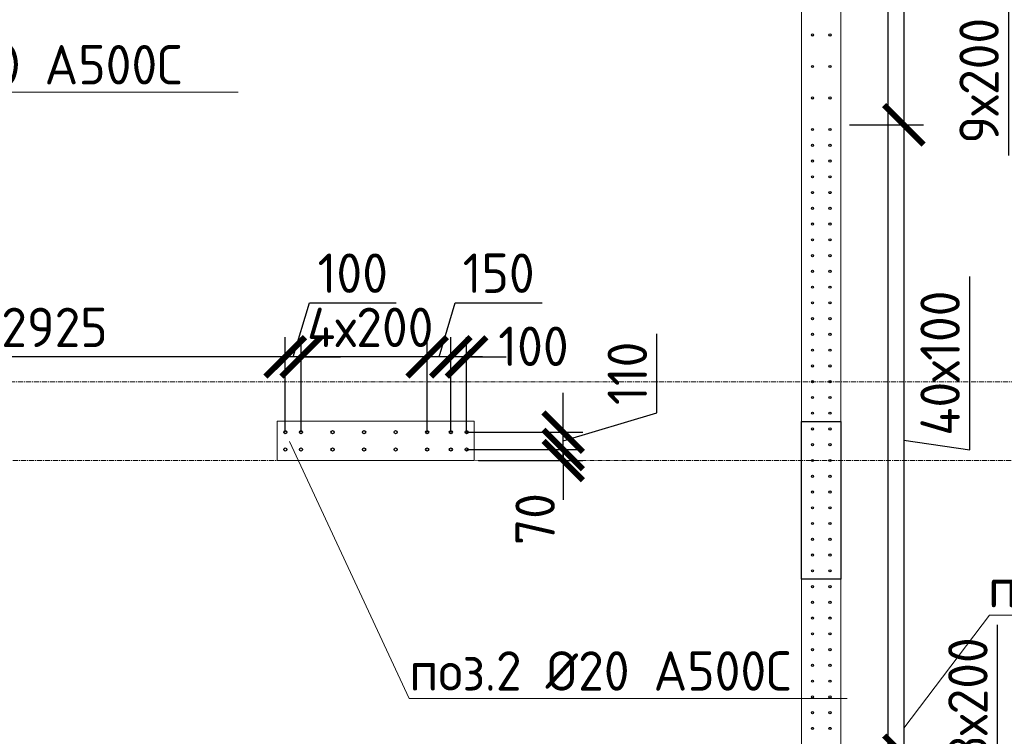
# Model space of a CAD drawing. Header units: millimetres. Extents: x 376598 to 1249954, y -318491 to -22134.
# Tile 438 of 444: x 1237837 to 1244081, y -218837 to -214290. Entities that reach past the tile are written whole.
import ezdxf
from ezdxf import colors
from ezdxf.entities.mleader import LeaderData, LeaderLine
from ezdxf.math import Vec2, Vec3

# ---------------------------------------------------------------- set-up
doc = ezdxf.new("R2010")
doc.units = ezdxf.units.MM
for name, pattern in [('01 Штриховая _4 мм_', [6, 3.5, -2.5]), ('______5', [1100, 800, -100, 100, -100]), ('HIDDEN2', [4.7625, 3.175, -1.5875]), ('осевая', [50.8, 31.75, -6.35, 6.35, -6.35])]:
    doc.linetypes.add(name, pattern=pattern)
for name, color, linetype, lineweight in [('0 Фундамент', 5, 'Continuous', 30), ('1 Стены', 3, 'Continuous', 30), ('Оси', 40, '______5', 18), ('подоснова', 151, 'Continuous', 5), ('РАЗМЕРЫ', 1, 'Continuous', 9), ('СТЕНЫ', 3, 'Continuous', 30)]:
    doc.layers.add(name, color=color, linetype=linetype, lineweight=lineweight)
doc.styles.add('GOST-2.304_Type-B', font='GOST_Common.ttf')
doc.dimstyles.new('СПДС', dxfattribs={"dimscale": 100, "dimtxt": 2.5, "dimasz": 2.5, "dimexe": 1.25, "dimexo": 0, "dimtad": 1, "dimdec": 0, "dimtxsty": 'GOST-2.304_Type-B', "dimblk": 'ARCHTICK', "dimcen": 2.5, "dimdle": 2, "dimadec": 0, "dimazin": 2, "dimtfac": 0.75, "dimtdec": 0, "dimtmove": 1, "dimatfit": 3, "dimfxl": 1, "dimtolj": 1, "dimarcsym": 1})

# ---------------------------------------------------------------- blocks, each defined once
blk = doc.blocks.new('оси 2.2-2.3')
at = {"layer": 'Оси', "color": 16, "linetype": 'осевая', "lineweight": 0, "transparency": 33554687}
for p, q in [((521254.5, -104267.9), (521254.9, -134893.5)), ((468076.3, -109995.4), (524372.9, -109995.4)), ((468653.8, -110495.4), (523696.4, -110495.4))]:
    blk.add_line(p, q, dxfattribs=at)
blk = doc.blocks.new('стены тп')
at = {"layer": '1 Стены', "color": 252, "linetype": 'HIDDEN2', "lineweight": 0, "true_color": 0x939598}
for p, q in [((909640.6, -198725.6), (909640.6, -187275.6)), ((909390.6, -187525.6), (909390.6, -197425.6)), ((906190.6, -191275.6), (906065.4, -191275.6)), ((906065.4, -191275.6), (906065.4, -191525.6)), ((907190.6, -191275.6), (906190.6, -191275.6)), ((907315.4, -191275.6), (907190.6, -191275.6)), ((907315.4, -191525.6), (907315.4, -191275.6)), ((906065.4, -191525.6), (906190.6, -191525.6)), ((906190.6, -191525.6), (907190.6, -191525.6)), ((907190.6, -191525.6), (907315.4, -191525.6))]:
    blk.add_line(p, q, dxfattribs=at)
blk = doc.blocks.new('_None')
blk = doc.blocks.new('_ArchTick')
at = {"color": 0, "linetype": 'ByBlock', "const_width": 0.15}
blk.add_lwpolyline([(-0.5, -0.5), (0.5, 0.5)], dxfattribs=at)
blk = doc.blocks.new('*D3144')
at = {"layer": 'DEFPOINTS', "color": 0, "lineweight": 0, "transparency": 16777216}
for p in [(1243098.6, -213157.1), (1243098.6, -214957.1), (1243443.9, -214957.1)]:
    blk.add_point(p, dxfattribs=at)
at = {"layer": 'РАЗМЕРЫ', "color": 0, "lineweight": -2, "transparency": 16777216}
for p, q in [((1243443.9, -212957.1), (1243443.9, -215157.1)), ((1243098.6, -213157.1), (1243568.9, -213157.1)), ((1243443.9, -214057.1), (1244108.6, -214202.6)), ((1244108.6, -214202.6), (1244108.6, -215152.6)), ((1243098.6, -214957.1), (1243568.9, -214957.1))]:
    blk.add_line(p, q, dxfattribs=at)
at = {"layer": 'РАЗМЕРЫ', "color": 0, "lineweight": -2, "transparency": 16777216, "xscale": 250, "yscale": 250, "zscale": 250}
for p, rotation in [((1243443.9, -213157.1), 90), ((1243443.9, -214957.1), 270)]:
    blk.add_blockref('_ArchTick', p, dxfattribs=dict(at, rotation=rotation))
at = {"layer": 'РАЗМЕРЫ', "color": 0, "lineweight": 0, "transparency": 16777216, "insert": (1243921.1, -214677.6), "char_height": 250, "attachment_point": 5, "rotation": 90, "style": 'GOST-2.304_Type-B'}
blk.add_mtext('\\A1;9х200', dxfattribs=at)
blk = doc.blocks.new('*D3145')
at = {"layer": 'DEFPOINTS', "color": 0, "lineweight": 0, "transparency": 16777216}
for p in [(1243333.7, -214957.1), (1243333.7, -218957.1), (1243443.9, -218957.1)]:
    blk.add_point(p, dxfattribs=at)
at = {"layer": 'РАЗМЕРЫ', "color": 0, "lineweight": -2, "transparency": 16777216}
for p, q in [((1243443.9, -214757.1), (1243443.9, -219157.1)), ((1243333.7, -214957.1), (1243568.9, -214957.1)), ((1243861.4, -217019.6), (1243861.4, -215919.6)), ((1243443.9, -216957.1), (1243861.4, -217019.6)), ((1243333.7, -218957.1), (1243568.9, -218957.1))]:
    blk.add_line(p, q, dxfattribs=at)
at = {"layer": 'РАЗМЕРЫ', "color": 0, "lineweight": -2, "transparency": 16777216, "xscale": 250, "yscale": 250, "zscale": 250}
for p, rotation in [((1243443.9, -214957.1), 90), ((1243443.9, -218957.1), 270)]:
    blk.add_blockref('_ArchTick', p, dxfattribs=dict(at, rotation=rotation))
at = {"layer": 'РАЗМЕРЫ', "color": 0, "lineweight": 0, "transparency": 16777216, "insert": (1243673.9, -216469.6), "char_height": 250, "attachment_point": 5, "rotation": 90, "style": 'GOST-2.304_Type-B'}
blk.add_mtext('\\A1;40х100', dxfattribs=at)
blk = doc.blocks.new('*D3202')
at = {"layer": 'DEFPOINTS', "color": 0, "lineweight": 0, "transparency": 16777216}
for p in [(1236595.1, -216429.8), (1236595.1, -216587.2), (1239520.4, -216907.2)]:
    blk.add_point(p, dxfattribs=at)
at = {"layer": 'РАЗМЕРЫ', "color": 0, "lineweight": -2, "transparency": 16777216}
for p, q in [((1236595.1, -216587.2), (1236595.1, -216304.8)), ((1239520.4, -216907.2), (1239520.4, -216304.8)), ((1239720.4, -216429.8), (1236395.1, -216429.8))]:
    blk.add_line(p, q, dxfattribs=at)
at = {"layer": 'РАЗМЕРЫ', "color": 0, "lineweight": -2, "transparency": 16777216, "xscale": 250, "yscale": 250, "zscale": 250, "rotation": 180}
blk.add_blockref('_ArchTick', (1236595.1, -216429.8), dxfattribs=at)
at = {"layer": 'РАЗМЕРЫ', "color": 0, "lineweight": -2, "transparency": 16777216, "xscale": 250, "yscale": 250, "zscale": 250}
blk.add_blockref('_ArchTick', (1239520.4, -216429.8), dxfattribs=at)
at = {"layer": 'РАЗМЕРЫ', "color": 0, "lineweight": 0, "transparency": 16777216, "insert": (1238057.7, -216242.3), "char_height": 250, "attachment_point": 5, "style": 'GOST-2.304_Type-B'}
blk.add_mtext('\\A1;2925', dxfattribs=at)
blk = doc.blocks.new('*D3203')
at = {"layer": 'DEFPOINTS', "color": 0, "lineweight": 0, "transparency": 16777216}
for p in [(1240571.3, -216429.8), (1240571.3, -216907.2), (1240671.3, -216907.2)]:
    blk.add_point(p, dxfattribs=at)
at = {"layer": 'РАЗМЕРЫ', "color": 0, "lineweight": -2, "transparency": 16777216}
for p, q in [((1240571.3, -216907.2), (1240571.3, -216304.8)), ((1240671.3, -216907.2), (1240671.3, -216304.8)), ((1240571.3, -216429.8), (1240321.3, -216429.8)), ((1240671.3, -216429.8), (1240571.3, -216429.8)), ((1240671.3, -216429.8), (1240921.3, -216429.8))]:
    blk.add_line(p, q, dxfattribs=at)
at = {"layer": 'РАЗМЕРЫ', "color": 0, "lineweight": -2, "transparency": 16777216, "xscale": 250, "yscale": 250, "zscale": 250}
blk.add_blockref('_ArchTick', (1240571.3, -216429.8), dxfattribs=at)
at = {"layer": 'РАЗМЕРЫ', "color": 0, "lineweight": -2, "transparency": 16777216, "xscale": 250, "yscale": 250, "zscale": 250, "rotation": 180}
blk.add_blockref('_ArchTick', (1240671.3, -216429.8), dxfattribs=at)
at = {"layer": 'РАЗМЕРЫ', "color": 0, "lineweight": 0, "transparency": 16777216, "insert": (1241095.3, -216362.6), "char_height": 250, "attachment_point": 5, "style": 'GOST-2.304_Type-B'}
blk.add_mtext('\\A1;100', dxfattribs=at)
blk = doc.blocks.new('*D3204')
at = {"layer": 'DEFPOINTS', "color": 0, "lineweight": 0, "transparency": 16777216}
for p in [(1240421.3, -216429.8), (1240421.3, -216907.2), (1240571.3, -216907.2)]:
    blk.add_point(p, dxfattribs=at)
at = {"layer": 'РАЗМЕРЫ', "color": 0, "lineweight": -2, "transparency": 16777216}
for p, q in [((1240496.3, -216429.8), (1240599.5, -216086.1)), ((1240599.5, -216086.1), (1241149.5, -216086.1)), ((1240421.3, -216907.2), (1240421.3, -216304.8)), ((1240571.3, -216907.2), (1240571.3, -216304.8)), ((1240771.3, -216429.8), (1240221.3, -216429.8))]:
    blk.add_line(p, q, dxfattribs=at)
at = {"layer": 'РАЗМЕРЫ', "color": 0, "lineweight": -2, "transparency": 16777216, "xscale": 250, "yscale": 250, "zscale": 250, "rotation": 180}
blk.add_blockref('_ArchTick', (1240421.3, -216429.8), dxfattribs=at)
at = {"layer": 'РАЗМЕРЫ', "color": 0, "lineweight": -2, "transparency": 16777216, "xscale": 250, "yscale": 250, "zscale": 250}
blk.add_blockref('_ArchTick', (1240571.3, -216429.8), dxfattribs=at)
at = {"layer": 'РАЗМЕРЫ', "color": 0, "lineweight": 0, "transparency": 16777216, "insert": (1240874.5, -215898.6), "char_height": 250, "attachment_point": 5, "style": 'GOST-2.304_Type-B'}
blk.add_mtext('\\A1;150', dxfattribs=at)
blk = doc.blocks.new('*D3205')
at = {"layer": 'DEFPOINTS', "color": 0, "lineweight": 0, "transparency": 16777216}
for p in [(1239621.3, -216429.8), (1239621.3, -216907.2), (1240421.3, -216907.2)]:
    blk.add_point(p, dxfattribs=at)
at = {"layer": 'РАЗМЕРЫ', "color": 0, "lineweight": -2, "transparency": 16777216}
for p, q in [((1239621.3, -216907.2), (1239621.3, -216304.8)), ((1240421.3, -216907.2), (1240421.3, -216304.8)), ((1240621.3, -216429.8), (1239421.3, -216429.8))]:
    blk.add_line(p, q, dxfattribs=at)
at = {"layer": 'РАЗМЕРЫ', "color": 0, "lineweight": -2, "transparency": 16777216, "xscale": 250, "yscale": 250, "zscale": 250, "rotation": 180}
blk.add_blockref('_ArchTick', (1239621.3, -216429.8), dxfattribs=at)
at = {"layer": 'РАЗМЕРЫ', "color": 0, "lineweight": -2, "transparency": 16777216, "xscale": 250, "yscale": 250, "zscale": 250}
blk.add_blockref('_ArchTick', (1240421.3, -216429.8), dxfattribs=at)
at = {"layer": 'РАЗМЕРЫ', "color": 0, "lineweight": 0, "transparency": 16777216, "insert": (1240060.3, -216242.3), "char_height": 250, "attachment_point": 5, "style": 'GOST-2.304_Type-B'}
blk.add_mtext('\\A1;4х200', dxfattribs=at)
blk = doc.blocks.new('*D3206')
at = {"layer": 'DEFPOINTS', "color": 0, "lineweight": 0, "transparency": 16777216}
for p in [(1239521.3, -216429.8), (1239521.3, -216907.2), (1239621.3, -216907.2)]:
    blk.add_point(p, dxfattribs=at)
at = {"layer": 'РАЗМЕРЫ', "color": 0, "lineweight": -2, "transparency": 16777216}
for p, q in [((1239571.3, -216429.8), (1239674.5, -216086.1)), ((1239674.5, -216086.1), (1240224.5, -216086.1)), ((1239521.3, -216907.2), (1239521.3, -216304.8)), ((1239621.3, -216907.2), (1239621.3, -216304.8)), ((1239521.3, -216429.8), (1239271.3, -216429.8)), ((1239621.3, -216429.8), (1239521.3, -216429.8)), ((1239621.3, -216429.8), (1239521.3, -216429.8)), ((1239621.3, -216429.8), (1239871.3, -216429.8))]:
    blk.add_line(p, q, dxfattribs=at)
at = {"layer": 'РАЗМЕРЫ', "color": 0, "lineweight": -2, "transparency": 16777216, "xscale": 250, "yscale": 250, "zscale": 250}
blk.add_blockref('_ArchTick', (1239521.3, -216429.8), dxfattribs=at)
at = {"layer": 'РАЗМЕРЫ', "color": 0, "lineweight": -2, "transparency": 16777216, "xscale": 250, "yscale": 250, "zscale": 250, "rotation": 180}
blk.add_blockref('_ArchTick', (1239621.3, -216429.8), dxfattribs=at)
at = {"layer": 'РАЗМЕРЫ', "color": 0, "lineweight": 0, "transparency": 16777216, "insert": (1239949.5, -215898.6), "char_height": 250, "attachment_point": 5, "style": 'GOST-2.304_Type-B'}
blk.add_mtext('\\A1;100', dxfattribs=at)
blk = doc.blocks.new('*D3483')
at = {"layer": 'DEFPOINTS', "color": 0, "lineweight": 0, "transparency": 16777216}
for p in [(1240671.3, -217017.2), (1241284.1, -217017.2), (1240746.5, -217087.2)]:
    blk.add_point(p, dxfattribs=at)
at = {"layer": 'РАЗМЕРЫ', "color": 0, "lineweight": -2, "transparency": 16777216}
for p, q in [((1241284.1, -217017.2), (1241284.1, -216767.2)), ((1240671.3, -217017.2), (1241409.1, -217017.2)), ((1241284.1, -217087.2), (1241284.1, -217017.2)), ((1240746.5, -217087.2), (1241409.1, -217087.2)), ((1241284.1, -217087.2), (1241284.1, -217337.2))]:
    blk.add_line(p, q, dxfattribs=at)
at = {"layer": 'РАЗМЕРЫ', "color": 0, "lineweight": -2, "transparency": 16777216, "xscale": 250, "yscale": 250, "zscale": 250}
for p, rotation in [((1241284.1, -217017.2), 270), ((1241284.1, -217087.2), 90)]:
    blk.add_blockref('_ArchTick', p, dxfattribs=dict(at, rotation=rotation))
at = {"layer": 'РАЗМЕРЫ', "color": 0, "lineweight": 0, "transparency": 16777216, "insert": (1241105.8, -217459.2), "char_height": 250, "attachment_point": 5, "rotation": 90, "style": 'GOST-2.304_Type-B'}
blk.add_mtext('\\A1;70', dxfattribs=at)
blk = doc.blocks.new('*D3484')
at = {"layer": 'DEFPOINTS', "color": 0, "lineweight": 0, "transparency": 16777216}
for p in [(1240671.3, -216907.2), (1241284.1, -216907.2), (1240788.1, -217017.2)]:
    blk.add_point(p, dxfattribs=at)
at = {"layer": 'РАЗМЕРЫ', "color": 0, "lineweight": -2, "transparency": 16777216}
for p, q in [((1241877.8, -216784), (1241877.8, -216284)), ((1241284.1, -216907.2), (1241284.1, -216657.2)), ((1241284.1, -216962.2), (1241877.8, -216784)), ((1240671.3, -216907.2), (1241409.1, -216907.2)), ((1241284.1, -217017.2), (1241284.1, -216907.2)), ((1241284.1, -217017.2), (1241284.1, -216907.2)), ((1240788.1, -217017.2), (1241409.1, -217017.2)), ((1241284.1, -217017.2), (1241284.1, -217267.2))]:
    blk.add_line(p, q, dxfattribs=at)
at = {"layer": 'РАЗМЕРЫ', "color": 0, "lineweight": -2, "transparency": 16777216, "xscale": 250, "yscale": 250, "zscale": 250}
for p, rotation in [((1241284.1, -216907.2), 270), ((1241284.1, -217017.2), 90)]:
    blk.add_blockref('_ArchTick', p, dxfattribs=dict(at, rotation=rotation))
at = {"layer": 'РАЗМЕРЫ', "color": 0, "lineweight": 0, "transparency": 16777216, "insert": (1241690.3, -216534), "char_height": 250, "attachment_point": 5, "rotation": 90, "style": 'GOST-2.304_Type-B'}
blk.add_mtext('\\A1;110', dxfattribs=at)
blk = doc.blocks.new('*D3517')
at = {"layer": 'DEFPOINTS', "color": 0, "lineweight": 0, "transparency": 16777216}
for p in [(1243333.7, -218957.1), (1242975, -219557.1, -720), (1243443.9, -219557.1)]:
    blk.add_point(p, dxfattribs=at)
at = {"layer": 'РАЗМЕРЫ', "color": 0, "lineweight": -2, "transparency": 16777216}
for p, q in [((1244037.6, -219078.9), (1244037.6, -218128.9)), ((1243443.9, -218757.1), (1243443.9, -219757.1)), ((1243333.7, -218957.1), (1243568.9, -218957.1)), ((1243443.9, -219257.1), (1244037.6, -219078.9)), ((1242975, -219557.1), (1243568.9, -219557.1))]:
    blk.add_line(p, q, dxfattribs=at)
at = {"layer": 'РАЗМЕРЫ', "color": 0, "lineweight": -2, "transparency": 16777216, "xscale": 250, "yscale": 250, "zscale": 250}
for p, rotation in [((1243443.9, -218957.1), 90), ((1243443.9, -219557.1), 270)]:
    blk.add_blockref('_ArchTick', p, dxfattribs=dict(at, rotation=rotation))
at = {"layer": 'РАЗМЕРЫ', "color": 0, "lineweight": 0, "transparency": 16777216, "insert": (1243850.1, -218603.9), "char_height": 250, "attachment_point": 5, "rotation": 90, "style": 'GOST-2.304_Type-B'}
blk.add_mtext('\\A1;3х200', dxfattribs=at)
blk = doc.blocks.new('стены  тп')
at = {"layer": 'СТЕНЫ', "color": 251, "linetype": '01 Штриховая _4 мм_', "lineweight": 0, "true_color": 0x636466}
for p, q in [((589762.3, -327825.7, 3100), (589762.3, -316375.7, 3100)), ((589512.3, -316625.7, 3100), (589512.3, -326525.7, 3100)), ((586312.3, -320375.7, 3100), (586187.1, -320375.7, 3100)), ((586187.1, -320375.7, 3100), (586187.1, -320625.7, 3100)), ((587312.3, -320375.7, 3100), (586312.3, -320375.7, 3100)), ((587437.1, -320375.7, 3100), (587312.3, -320375.7, 3100)), ((587437.1, -320625.7, 3100), (587437.1, -320375.7, 3100)), ((586187.1, -320625.7, 3100), (586312.3, -320625.7, 3100)), ((586312.3, -320625.7, 3100), (587312.3, -320625.7, 3100)), ((587312.3, -320625.7, 3100), (587437.1, -320625.7, 3100))]:
    blk.add_line(p, q, dxfattribs=at)

msp = doc.modelspace()

# ---------------------------------------------------------------- linework, layer by layer
at = {"color": 1, "lineweight": 30}
msp.add_lwpolyline([(1242795, -216839.3), (1243045, -216839.3), (1243045, -217839.3), (1242795, -217839.3)], close=True, dxfattribs=at)
at = {"layer": '0 Фундамент'}
msp.add_lwpolyline([(1195694.8, -212737.2), (1195694.8, -236917.2), (1203044.8, -236917.2), (1203044.8, -236917.2), (1215544.8, -236917.2), (1215544.8, -236917.2), (1217894.8, -236917.2), (1217894.8, -236917.2), (1243344.8, -236917.2), (1243344.8, -232837.2), (1244824.8, -232837.2), (1244824.8, -224237.2), (1243344.8, -224237.2), (1243344.8, -212737.2), (1195694.8, -212737.2)], dxfattribs=at)
at = {"layer": 'РАЗМЕРЫ', "color": 8, "linetype": 'Continuous', "lineweight": 30}
for centre in [(1242864.6, -214387.1, -720), (1242975, -214387.1, -720), (1242864.6, -214587.1, -720), (1242975, -214587.1, -720), (1242864.6, -214787.1, -720), (1242975, -214787.1, -720), (1242864.6, -214987.1, -720), (1242975, -214987.1, -720), (1242864.6, -215087.1, -720), (1242975, -215087.1, -720), (1242864.6, -215187.1, -720), (1242975, -215187.1, -720), (1242864.6, -215287.1, -720), (1242975, -215287.1, -720), (1242864.6, -215387.1, -720), (1242975, -215387.1, -720), (1242864.6, -215487.1, -720), (1242975, -215487.1, -720), (1242864.6, -215587.1, -720), (1242975, -215587.1, -720), (1242864.6, -215687.1, -720), (1242975, -215687.1, -720), (1242864.6, -215787.1, -720), (1242975, -215787.1, -720), (1242864.6, -215887.1, -720), (1242975, -215887.1, -720), (1242864.6, -215987.1, -720), (1242975, -215987.1, -720), (1242864.6, -216087.1, -720), (1242975, -216087.1, -720), (1242864.6, -216187.1, -720), (1242975, -216187.1, -720), (1242864.6, -216287.1, -720), (1242975, -216287.1, -720), (1242864.6, -216387.1, -720), (1242975, -216387.1, -720), (1242864.6, -216487.1, -720), (1242975, -216487.1, -720), (1242864.6, -216587.1, -720), (1242975, -216587.1, -720), (1242864.6, -216687.1, -720), (1242975, -216687.1, -720), (1242864.6, -216787.1, -720), (1242975, -216787.1, -720), (1242864.6, -216887.1, -720), (1242975, -216887.1, -720), (1242864.6, -216987.1, -720), (1242975, -216987.1, -720), (1242864.6, -217087.1, -720), (1242975, -217087.1, -720), (1242864.6, -217187.1, -720), (1242975, -217187.1, -720), (1242864.6, -217287.1, -720), (1242975, -217287.1, -720), (1242864.6, -217387.1, -720), (1242975, -217387.1, -720), (1242864.6, -217487.1, -720), (1242975, -217487.1, -720), (1242864.6, -217587.1, -720), (1242975, -217587.1, -720), (1242864.6, -217687.1, -720), (1242975, -217687.1, -720), (1242864.6, -217787.1, -720), (1242975, -217787.1, -720), (1242864.6, -217887.1, -720), (1242975, -217887.1, -720), (1242864.6, -217987.1, -720), (1242975, -217987.1, -720), (1242864.6, -218087.1, -720), (1242975, -218087.1, -720), (1242864.6, -218187.1, -720), (1242975, -218187.1, -720), (1242864.6, -218287.1, -720), (1242975, -218287.1, -720), (1242864.6, -218387.1, -720), (1242975, -218387.1, -720), (1242864.6, -218487.1, -720), (1242975, -218487.1, -720), (1242864.6, -218587.1, -720), (1242975, -218587.1, -720), (1242864.6, -218687.1, -720), (1242975, -218687.1, -720), (1242864.6, -218787.1, -720), (1242975, -218787.1, -720)]:
    msp.add_circle(centre, 7, dxfattribs=at)
at = {"layer": 'РАЗМЕРЫ', "color": 6, "linetype": 'Continuous', "lineweight": 30}
for centre in [(1239521.3, -216907.2), (1239621.3, -216907.2), (1239821.3, -216907.2), (1240021.3, -216907.2), (1240221.3, -216907.2), (1240421.3, -216907.2), (1240571.3, -216907.2), (1240671.3, -216907.2), (1239521.3, -217017.2), (1239621.3, -217017.2), (1239821.3, -217017.2), (1240021.3, -217017.2), (1240221.3, -217017.2), (1240421.3, -217017.2), (1240571.3, -217017.2), (1240671.3, -217017.2)]:
    msp.add_circle(centre, 10, dxfattribs=at)

# ---------------------------------------------------------------- block references
at = {"layer": 'РАЗМЕРЫ', "color": 1}
for name, p in [('оси 2.2-2.3', (721540.1, -106591.8)), ('стены тп', (333404.4, -25561.5))]:
    msp.add_blockref(name, p, dxfattribs=at)
at = {"layer": 'РАЗМЕРЫ'}
msp.add_blockref('стены  тп', (653282.7, 103538.6, -3100), dxfattribs=at)

# ---------------------------------------------------------------- dimensions: what is measured, and where the dimension line sits
at = {"layer": 'РАЗМЕРЫ', "color": 1, "lineweight": 0}
for base, p1, p2, text, picture, middle in [((1243443.9, -214957.1), (1243098.6, -213157.1), (1243098.6, -214957.1), '9х200', '*D3144', (1244108.6, -214265.1)), ((1243443.9, -218957.1), (1243333.7, -214957.1), (1243333.7, -218957.1), '40х100', '*D3145', (1243861.4, -216957.1))]:
    dim = msp.add_linear_dim(base=base, p1=p1, p2=p2, angle=90, text=text, dimstyle='СПДС', dxfattribs=at)
    dim.commit()
    dim.dimension.update_dxf_attribs({"geometry": picture, "text_midpoint": middle, "dimtype": 160})
for base, p1, p2, picture, middle in [((1239521.3, -216429.8), (1239621.3, -216907.2), (1239521.3, -216907.2), '*D3206', (1239737, -215898.6)), ((1240421.3, -216429.8), (1240571.3, -216907.2), (1240421.3, -216907.2), '*D3204', (1240662, -215898.6))]:
    dim = msp.add_linear_dim(base=base, p1=p1, p2=p2, dimstyle='СПДС', dxfattribs=at)
    dim.commit()
    dim.dimension.update_dxf_attribs({"geometry": picture, "text_midpoint": middle})
at = {"layer": 'РАЗМЕРЫ', "lineweight": 0}
dim = msp.add_linear_dim(base=(1236595.1, -216429.8), p1=(1239520.4, -216907.2), p2=(1236595.1, -216587.2), dimstyle='СПДС', dxfattribs=at)
dim.commit()
dim.dimension.update_dxf_attribs({"geometry": '*D3202', "text_midpoint": (1238057.7, -216242.3)})
at = {"layer": 'РАЗМЕРЫ', "color": 1, "lineweight": 0}
dim = msp.add_linear_dim(base=(1239621.3, -216429.8), p1=(1240421.3, -216907.2), p2=(1239621.3, -216907.2), text='4х200', dimstyle='СПДС', dxfattribs=at)
dim.commit()
dim.dimension.update_dxf_attribs({"geometry": '*D3205', "text_midpoint": (1240060.3, -216429.8), "dimtype": 160})
dim = msp.add_linear_dim(base=(1240571.3, -216429.8), p1=(1240671.3, -216907.2), p2=(1240571.3, -216907.2), dimstyle='СПДС', dxfattribs=at)
dim.commit()
dim.dimension.update_dxf_attribs({"geometry": '*D3203', "text_midpoint": (1241095.3, -216550.1), "dimtype": 160})
dim = msp.add_linear_dim(base=(1241284.1, -216907.2), p1=(1240788.1, -217017.2), p2=(1240671.3, -216907.2), angle=90, dimstyle='СПДС', dxfattribs=at)
dim.commit()
dim.dimension.update_dxf_attribs({"geometry": '*D3484', "text_midpoint": (1241690.3, -216721.5)})
dim = msp.add_linear_dim(base=(1241284.1, -217017.2), p1=(1240746.5, -217087.2), p2=(1240671.3, -217017.2), angle=90, dimstyle='СПДС', dxfattribs=at)
dim.commit()
dim.dimension.update_dxf_attribs({"geometry": '*D3483', "text_midpoint": (1241293.3, -217459.2), "dimtype": 160})
dim = msp.add_linear_dim(base=(1243443.9, -219557.1), p1=(1243333.7, -218957.1), p2=(1242975, -219557.1, -720), angle=90, text='3х200', dimstyle='СПДС', dxfattribs=at)
dim.commit()
dim.dimension.update_dxf_attribs({"geometry": '*D3517', "text_midpoint": (1243850.1, -219016.4)})

# ---------------------------------------------------------------- leaders
at = {"layer": 'подоснова', "color": 4, "ltscale": 0.3}
ml = msp.add_multileader_mtext('Standard', dxfattribs=at)
ml.set_content('{\\C2;поз.2 %%C20 А500С }', color=4, style='GOST-2.304_Type-B')
ml.set_leader_properties(color=256, linetype='ByLayer', lineweight=15)
ml.set_arrow_properties(name='NONE')
ml.build(insert=Vec2(0, 0))
ml.multileader.update_dxf_attribs({"text_left_attachment_type": 6, "text_right_attachment_type": 6, "dogleg_length": 0.1, "arrow_head_size": 18})
ctx = ml.context
ctx.base_point, ctx.char_height, ctx.arrow_head_size, ctx.landing_gap_size, ctx.plane_origin = Vec3(1236446.1, -214751.1), 250, 18, 20, Vec3(1240063.4, -214989.2)
ctx.left_attachment, ctx.right_attachment, ctx.text_align_type = 6, 6, 1
notes = []
notes.append((ctx, [(1, (1, 1, 0), (1236446, -214751.1), (1, 0), 0.1, [(0, [(1235686.7, -216875.5)], 0, [])])]))
ctx.mtext.insert, ctx.mtext.width, ctx.mtext.alignment, ctx.mtext.flow_direction = Vec3(1237657.9, -214451.1), 4075.871, 2, 5
ml = msp.add_multileader_mtext('Standard', dxfattribs=at)
ml.set_content('{\\C2;поз.2 %%C20 А500С }', color=4, style='GOST-2.304_Type-B')
ml.set_leader_properties(color=256, linetype='ByLayer', lineweight=15)
ml.set_arrow_properties(name='NONE')
ml.build(insert=Vec2(0, 0))
ml.multileader.update_dxf_attribs({"text_left_attachment_type": 6, "text_right_attachment_type": 6, "dogleg_length": 0.1, "arrow_head_size": 18})
ctx = ml.context
ctx.base_point, ctx.char_height, ctx.arrow_head_size, ctx.landing_gap_size, ctx.plane_origin = Vec3(1240307.8, -218597.4), 250, 18, 20, Vec3(1243925.1, -215080.2)
ctx.left_attachment, ctx.right_attachment, ctx.text_align_type = 6, 6, 1
notes.append((ctx, [(1, (1, 1, 0), (1240307.7, -218597.4), (1, 0), 0.1, [(0, [(1239548.5, -216966.4)], 0, [])])]))
ctx.mtext.insert, ctx.mtext.width, ctx.mtext.alignment, ctx.mtext.flow_direction = Vec3(1241519.7, -218297.4), 4075.871, 2, 5
ml = msp.add_multileader_mtext('Standard', dxfattribs=at)
ml.set_content('{\\C2;поз.5 %%C12 А500С }', color=4, style='GOST-2.304_Type-B')
ml.set_leader_properties(color=256, linetype='ByLayer', lineweight=15)
ml.set_arrow_properties(name='NONE')
ml.build(insert=Vec2(0, 0))
ml.multileader.update_dxf_attribs({"text_left_attachment_type": 6, "text_right_attachment_type": 6, "dogleg_length": 0.1, "arrow_head_size": 18})
ctx = ml.context
ctx.base_point, ctx.char_height, ctx.arrow_head_size, ctx.landing_gap_size, ctx.plane_origin = Vec3(1243986.2, -218068.9), 250, 18, 20, Vec3(1255121.8, -217706.4)
ctx.left_attachment, ctx.right_attachment, ctx.text_align_type = 6, 6, 1
notes.append((ctx, [(1, (1, 1, 0), (1243986.1, -218068.9), (1, 0), 0.1, [(0, [(1243443.9, -218785.1)], 0, [])])]))
ctx.mtext.insert, ctx.mtext.width, ctx.mtext.alignment, ctx.mtext.flow_direction = Vec3(1245173.1, -217768.9), 4075.871, 2, 5
for ctx, leaders in notes:
    for number, flags, end, landing, length, lines in leaders:
        leader = LeaderData()
        leader.index, (leader.has_last_leader_line, leader.has_dogleg_vector, leader.attachment_direction) = number, flags
        leader.last_leader_point, leader.dogleg_vector, leader.dogleg_length = Vec3(end), Vec3(landing), length
        for number, points, colour, breaks in lines:
            line = LeaderLine()
            line.index, line.vertices, line.color, line.breaks = number, Vec3.list(points), colors.encode_raw_color(colour), breaks
            leader.lines.append(line)
        ctx.leaders.append(leader)

doc.saveas('drawing.dxf')
